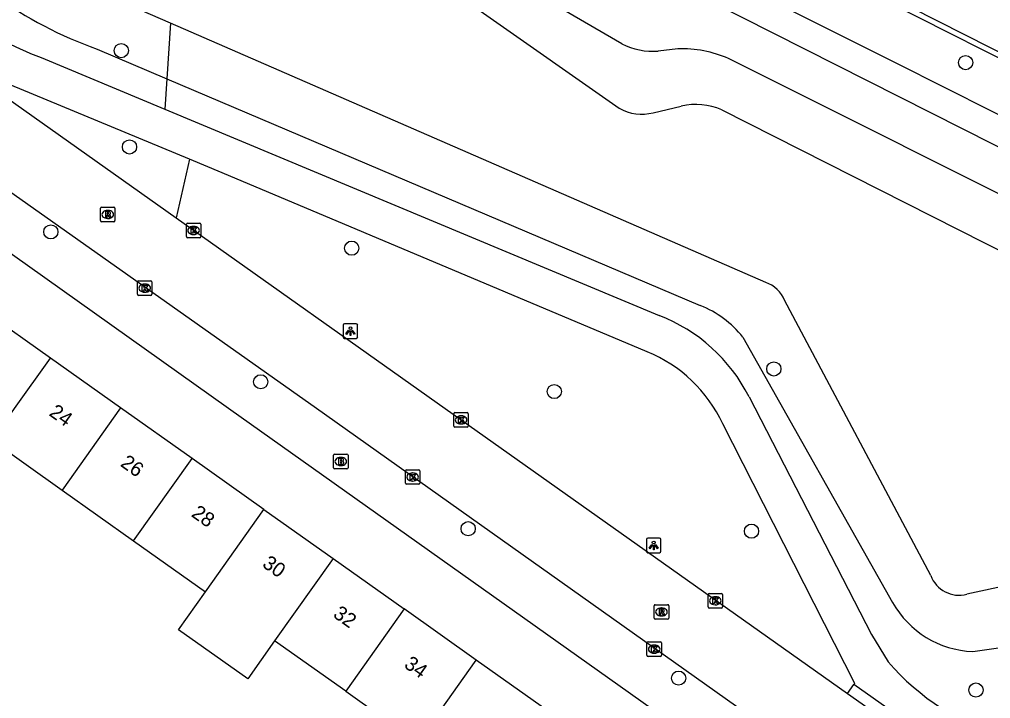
# Model space of a CAD drawing. Extents: x 162812 to 163818, y 381639 to 382470.
# Drawn here: x 163020.7 to 163087.6, y 381980 to 382026.8 of the extents above; entities that cross this region are included whole.
import ezdxf

# ---------------------------------------------------------------- set-up
doc = ezdxf.new("R2010")
doc.units = 0
for name, color, linetype in [('IMGEO_Boom', 7, 'Continuous'), ('IMGEO_Brandkraan', 7, 'Continuous'), ('IMGEO_Groenvoorziening', 7, 'Continuous'), ('IMGEO_Kolk', 7, 'Continuous'), ('IMGEO_Lichtpunt', 7, 'Continuous'), ('IMGEO_Meer_plas_ven_vijver', 7, 'Continuous'), ('IMGEO_Oever', 7, 'Continuous'), ('IMGEO_Pand', 7, 'Continuous'), ('IMGEO_Pand_nummerreeks', 7, 'Continuous'), ('IMGEO_Rijbaan_lokaal_gesloten', 7, 'Continuous'), ('IMGEO_Rijbaan_lokaal_open', 7, 'Continuous'), ('IMGEO_Rioolput', 7, 'Continuous'), ('IMGEO_Voetpad_gesloten', 7, 'Continuous'), ('IMGEO_Voetpad_open', 7, 'Continuous')]:
    doc.layers.add(name, color=color, linetype=linetype)

msp = doc.modelspace()

# ---------------------------------------------------------------- linework, layer by layer
at = {"layer": 'IMGEO_Boom'}
for centre in [(163027.68, 382024.668), (163085.862, 382023.84), (163028.247, 382018.029), (163022.826, 382012.175), (163043.564, 382011.052), (163072.65, 382002.73), (163037.289, 382001.847), (163057.521, 382001.173), (163051.588, 381991.719), (163071.11, 381991.552), (163066.088, 381981.428), (163086.577, 381980.602)]:
    msp.add_circle(centre, 0.489, dxfattribs=at)
at = {"layer": 'IMGEO_Brandkraan'}
for p, q in [((163042.305, 381995.927), (163042.305, 381996.779)), ((163042.38, 381996.853), (163043.232, 381996.853)), ((163042.793, 381996.633), (163042.818, 381996.633)), ((163043.306, 381996.779), (163043.306, 381995.927)), ((163042.816, 381996.073), (163042.791, 381996.073)), ((163043.232, 381995.853), (163042.38, 381995.853))]:
    msp.add_line(p, q, dxfattribs=at)
for points in [[(163042.305, 381995.927), (163042.305, 381996.779)], [(163042.38, 381996.853), (163043.232, 381996.853)], [(163043.306, 381996.779), (163043.306, 381995.927)], [(163042.653, 381996.553), (163042.653, 381996.153), (163042.866, 381996.153)], [(163042.884, 381996.553), (163042.653, 381996.553)], [(163042.832, 381996.472), (163042.778, 381996.472), (163042.778, 381996.396)], [(163042.778, 381996.396), (163042.831, 381996.396)], [(163042.84, 381996.32), (163042.778, 381996.32), (163042.778, 381996.239)], [(163042.778, 381996.239), (163042.84, 381996.239)], [(163043.232, 381995.853), (163042.38, 381995.853)]]:
    msp.add_lwpolyline(points, dxfattribs=at)
for centre, radius, start, end in [((163042.382, 381996.777), 0.0765, 91.55205, 178.44795), ((163042.382, 381996.777), 0.0765, 91.55205, 178.44795), ((163043.23, 381996.777), 0.0765, 1.55205, 88.44795), ((163043.23, 381996.777), 0.0765, 1.55205, 88.44795), ((163042.382, 381995.929), 0.0765, 181.55205, 268.44795), ((163042.382, 381995.929), 0.0765, 181.55205, 268.44795), ((163042.833, 381996.434), 0.0379, 267.82845, 90.93552), ((163042.841, 381996.279), 0.0404, 269.87594, 90.50774), ((163042.872, 381996.404), 0.251, 268.66757, 293.53466), ((163042.888, 381996.408), 0.145, 59.4692, 91.53667), ((163042.913, 381996.455), 0.0922, 285.51372, 58.15012), ((163042.918, 381996.263), 0.105, 301.31148, 78.98903), ((163043.23, 381995.929), 0.0765, 271.55205, 358.44795), ((163043.23, 381995.929), 0.0765, 271.55205, 358.44795)]:
    msp.add_arc(centre, radius, start, end, dxfattribs=at)
for centre, major_axis, ratio, start_param, end_param in [((163042.792, 381996.353), (-0.387, 0.002), 0.722429, 4.712389, 7.853982), ((163042.817, 381996.353), (-0.39, 0.002), 0.717154, 1.570796, 4.712389)]:
    msp.add_ellipse(centre, major_axis=major_axis, ratio=ratio, start_param=start_param, end_param=end_param, dxfattribs=at)
at = {"layer": 'IMGEO_Groenvoorziening'}
for points in [[(163062.177, 382025.132), (163055.32, 382029.128), (163048.875, 382033.469), (163044.261, 382036.16)], [(163026.018, 382024.77), (163030.824, 382022.727)], [(163066.032, 382024.779), (163064.672, 382024.632)], [(163093.627, 382012.072), (163069.528, 382024.117)], [(163030.824, 382022.727), (163030.686, 382020.628)], [(163030.824, 382022.727), (163067.583, 382007.102)], [(163032.377, 382017.185), (163031.46, 382013.134)], [(163070.51, 382004.923), (163080.827, 381986.628)], [(163086.35, 381983.254), (163092.008, 381984.067), (163095.418, 381984.913), (163097.059, 381985.529)]]:
    msp.add_lwpolyline(points, dxfattribs=at)
for centre, radius, start, end in [((163036.076, 382052.746), 29.729, 234.82375, 250.22585), ((163064.324, 382029.372), 4.753, 243.1404, 274.19558), ((163066.353, 382016.91), 7.875, 66.22156, 92.33338), ((163064.979, 382000.548), 7.052, 38.34043, 68.32802), ((163086.668, 381989.982), 6.736, 209.86543, 267.29306)]:
    msp.add_arc(centre, radius, start, end, dxfattribs=at)
at = {"layer": 'IMGEO_Kolk'}
for p, q in [((163032.166, 382011.849), (163032.166, 382012.701)), ((163032.241, 382012.775), (163033.093, 382012.775)), ((163033.167, 382012.701), (163033.167, 382011.849)), ((163032.677, 382011.995), (163032.652, 382011.995)), ((163032.654, 382012.555), (163032.679, 382012.555)), ((163033.093, 382011.775), (163032.241, 382011.775)), ((163028.796, 382007.872), (163028.796, 382008.724)), ((163028.871, 382008.798), (163029.723, 382008.798)), ((163029.797, 382008.724), (163029.797, 382007.872)), ((163029.307, 382008.018), (163029.282, 382008.018)), ((163029.284, 382008.578), (163029.309, 382008.578)), ((163029.723, 382007.798), (163028.871, 382007.798)), ((163050.595, 381998.793), (163050.595, 381999.645)), ((163050.67, 381999.719), (163051.522, 381999.719)), ((163051.083, 381999.499), (163051.108, 381999.499)), ((163051.596, 381999.645), (163051.596, 381998.793)), ((163051.522, 381998.719), (163050.67, 381998.719)), ((163051.106, 381998.939), (163051.081, 381998.939)), ((163047.262, 381994.856), (163047.262, 381995.708)), ((163047.337, 381995.782), (163048.189, 381995.782)), ((163047.75, 381995.562), (163047.775, 381995.562)), ((163048.263, 381995.708), (163048.263, 381994.856)), ((163048.189, 381994.782), (163047.337, 381994.782)), ((163047.773, 381995.002), (163047.748, 381995.002)), ((163068.192, 381987.258), (163069.044, 381987.258)), ((163068.117, 381986.332), (163068.117, 381987.184)), ((163068.605, 381987.038), (163068.63, 381987.038)), ((163069.118, 381987.184), (163069.118, 381986.332)), ((163069.044, 381986.258), (163068.192, 381986.258)), ((163068.628, 381986.478), (163068.603, 381986.478)), ((163063.982, 381983.924), (163064.834, 381983.924)), ((163063.907, 381982.998), (163063.907, 381983.85)), ((163064.395, 381983.704), (163064.42, 381983.704)), ((163064.908, 381983.85), (163064.908, 381982.998)), ((163064.834, 381982.924), (163063.982, 381982.924)), ((163064.418, 381983.144), (163064.393, 381983.144))]:
    msp.add_line(p, q, dxfattribs=at)
for points in [[(163032.166, 382011.849), (163032.166, 382012.701)], [(163032.241, 382012.775), (163033.093, 382012.775)], [(163033.167, 382012.701), (163033.167, 382011.849)], [(163032.487, 382012.475), (163032.61, 382012.475), (163032.61, 382012.324), (163032.74, 382012.475), (163032.904, 382012.475), (163032.758, 382012.324), (163032.911, 382012.075), (163032.759, 382012.075), (163032.674, 382012.239), (163032.61, 382012.172), (163032.61, 382012.075), (163032.487, 382012.075), (163032.487, 382012.475)], [(163033.093, 382011.775), (163032.241, 382011.775)], [(163028.796, 382007.872), (163028.796, 382008.724)], [(163028.871, 382008.798), (163029.723, 382008.798)], [(163029.797, 382008.724), (163029.797, 382007.872)], [(163029.117, 382008.498), (163029.24, 382008.498), (163029.24, 382008.347), (163029.37, 382008.498), (163029.534, 382008.498), (163029.388, 382008.347), (163029.541, 382008.098), (163029.389, 382008.098), (163029.304, 382008.262), (163029.24, 382008.195), (163029.24, 382008.098), (163029.117, 382008.098), (163029.117, 382008.498)], [(163029.723, 382007.798), (163028.871, 382007.798)], [(163050.595, 381998.793), (163050.595, 381999.645)], [(163050.67, 381999.719), (163051.522, 381999.719)], [(163050.916, 381999.419), (163051.039, 381999.419), (163051.039, 381999.268), (163051.169, 381999.419), (163051.333, 381999.419), (163051.187, 381999.268), (163051.34, 381999.019), (163051.188, 381999.019), (163051.103, 381999.183), (163051.039, 381999.116), (163051.039, 381999.019), (163050.916, 381999.019), (163050.916, 381999.419)], [(163051.596, 381999.645), (163051.596, 381998.793)], [(163051.522, 381998.719), (163050.67, 381998.719)], [(163047.262, 381994.856), (163047.262, 381995.708)], [(163047.337, 381995.782), (163048.189, 381995.782)], [(163047.583, 381995.482), (163047.706, 381995.482), (163047.706, 381995.331), (163047.836, 381995.482), (163048, 381995.482), (163047.854, 381995.331), (163048.007, 381995.082), (163047.855, 381995.082), (163047.77, 381995.246), (163047.706, 381995.179), (163047.706, 381995.082), (163047.583, 381995.082), (163047.583, 381995.482)], [(163048.263, 381995.708), (163048.263, 381994.856)], [(163048.189, 381994.782), (163047.337, 381994.782)], [(163068.192, 381987.258), (163069.044, 381987.258)], [(163068.117, 381986.332), (163068.117, 381987.184)], [(163068.438, 381986.958), (163068.561, 381986.958), (163068.561, 381986.807), (163068.691, 381986.958), (163068.855, 381986.958), (163068.709, 381986.807), (163068.862, 381986.558), (163068.71, 381986.558), (163068.625, 381986.722), (163068.561, 381986.655), (163068.561, 381986.558), (163068.438, 381986.558), (163068.438, 381986.958)], [(163069.118, 381987.184), (163069.118, 381986.332)], [(163069.044, 381986.258), (163068.192, 381986.258)], [(163063.982, 381983.924), (163064.834, 381983.924)], [(163063.907, 381982.998), (163063.907, 381983.85)], [(163064.228, 381983.624), (163064.351, 381983.624), (163064.351, 381983.473), (163064.481, 381983.624), (163064.645, 381983.624), (163064.499, 381983.473), (163064.652, 381983.224), (163064.5, 381983.224), (163064.415, 381983.388), (163064.351, 381983.321), (163064.351, 381983.224), (163064.228, 381983.224), (163064.228, 381983.624)], [(163064.908, 381983.85), (163064.908, 381982.998)], [(163064.834, 381982.924), (163063.982, 381982.924)]]:
    msp.add_lwpolyline(points, dxfattribs=at)
for centre, start, end in [((163032.243, 382012.699), 91.55205, 178.44795), ((163032.243, 382012.699), 91.55205, 178.44795), ((163033.091, 382012.699), 1.55205, 88.44795), ((163033.091, 382012.699), 1.55205, 88.44795), ((163032.243, 382011.851), 181.55205, 268.44795), ((163032.243, 382011.851), 181.55205, 268.44795), ((163033.091, 382011.851), 271.55205, 358.44795), ((163033.091, 382011.851), 271.55205, 358.44795), ((163028.873, 382008.722), 91.55205, 178.44795), ((163028.873, 382008.722), 91.55205, 178.44795), ((163029.721, 382008.722), 1.55205, 88.44795), ((163029.721, 382008.722), 1.55205, 88.44795), ((163028.873, 382007.874), 181.55205, 268.44795), ((163028.873, 382007.874), 181.55205, 268.44795), ((163029.721, 382007.874), 271.55205, 358.44795), ((163029.721, 382007.874), 271.55205, 358.44795), ((163050.672, 381999.643), 91.55205, 178.44795), ((163050.672, 381999.643), 91.55205, 178.44795), ((163051.52, 381999.643), 1.55205, 88.44795), ((163051.52, 381999.643), 1.55205, 88.44795), ((163050.672, 381998.795), 181.55205, 268.44795), ((163050.672, 381998.795), 181.55205, 268.44795), ((163051.52, 381998.795), 271.55205, 358.44795), ((163051.52, 381998.795), 271.55205, 358.44795), ((163047.339, 381995.706), 91.55205, 178.44795), ((163047.339, 381995.706), 91.55205, 178.44795), ((163048.187, 381995.706), 1.55205, 88.44795), ((163048.187, 381995.706), 1.55205, 88.44795), ((163047.339, 381994.858), 181.55205, 268.44795), ((163047.339, 381994.858), 181.55205, 268.44795), ((163048.187, 381994.858), 271.55205, 358.44795), ((163048.187, 381994.858), 271.55205, 358.44795), ((163068.194, 381987.182), 91.55205, 178.44795), ((163068.194, 381987.182), 91.55205, 178.44795), ((163069.042, 381987.182), 1.55205, 88.44795), ((163069.042, 381987.182), 1.55205, 88.44795), ((163068.194, 381986.334), 181.55205, 268.44795), ((163068.194, 381986.334), 181.55205, 268.44795), ((163069.042, 381986.334), 271.55205, 358.44795), ((163069.042, 381986.334), 271.55205, 358.44795), ((163063.984, 381983.848), 91.55205, 178.44795), ((163063.984, 381983.848), 91.55205, 178.44795), ((163064.832, 381983.848), 1.55205, 88.44795), ((163064.832, 381983.848), 1.55205, 88.44795), ((163063.984, 381983), 181.55205, 268.44795), ((163063.984, 381983), 181.55205, 268.44795), ((163064.832, 381983), 271.55205, 358.44795), ((163064.832, 381983), 271.55205, 358.44795)]:
    msp.add_arc(centre, 0.0765, start, end, dxfattribs=at)
for centre, major_axis, ratio, start_param, end_param in [((163032.653, 382012.275), (-0.387, 0.002), 0.722429, 4.712389, 7.853982), ((163032.678, 382012.275), (-0.39, 0.002), 0.717154, 1.570796, 4.712389), ((163029.283, 382008.298), (-0.387, 0.002), 0.722429, 4.712389, 7.853982), ((163029.308, 382008.298), (-0.39, 0.002), 0.717154, 1.570796, 4.712389), ((163051.082, 381999.219), (-0.387, 0.002), 0.722429, 4.712389, 7.853982), ((163051.107, 381999.219), (-0.39, 0.002), 0.717154, 1.570796, 4.712389), ((163047.749, 381995.282), (-0.387, 0.002), 0.722429, 4.712389, 7.853982), ((163047.774, 381995.282), (-0.39, 0.002), 0.717154, 1.570796, 4.712389), ((163068.604, 381986.758), (-0.387, 0.002), 0.722429, 4.712389, 7.853982), ((163068.629, 381986.758), (-0.39, 0.002), 0.717154, 1.570796, 4.712389), ((163064.394, 381983.424), (-0.387, 0.002), 0.722429, 4.712389, 7.853982), ((163064.419, 381983.424), (-0.39, 0.002), 0.717154, 1.570796, 4.712389)]:
    msp.add_ellipse(centre, major_axis=major_axis, ratio=ratio, start_param=start_param, end_param=end_param, dxfattribs=at)
at = {"layer": 'IMGEO_Lichtpunt'}
for p, q in [((163042.975, 382005.739), (163042.975, 382004.932)), ((163042.975, 382005.739), (163042.975, 382004.932)), ((163043.877, 382005.834), (163043.069, 382005.834)), ((163043.877, 382005.834), (163043.069, 382005.834)), ((163043.971, 382004.932), (163043.971, 382005.739)), ((163043.971, 382004.932), (163043.971, 382005.739)), ((163043.069, 382004.838), (163043.877, 382004.838)), ((163043.069, 382004.838), (163043.877, 382004.838)), ((163063.87, 381990.971), (163063.87, 381990.164)), ((163063.87, 381990.971), (163063.87, 381990.164)), ((163064.772, 381991.066), (163063.964, 381991.066)), ((163064.772, 381991.066), (163063.964, 381991.066)), ((163064.866, 381990.164), (163064.866, 381990.971)), ((163064.866, 381990.164), (163064.866, 381990.971)), ((163063.964, 381990.07), (163064.772, 381990.07)), ((163063.964, 381990.07), (163064.772, 381990.07))]:
    msp.add_line(p, q, dxfattribs=at)
for points in [[(163043.349, 382005.403), (163043.388, 382005.375), (163043.2, 382005.113), (163043.162, 382005.14), (163043.349, 382005.403)], [(163043.451, 382005.355), (163043.498, 382005.355), (163043.498, 382005.033), (163043.451, 382005.033), (163043.451, 382005.355)], [(163043.561, 382005.375), (163043.599, 382005.402), (163043.786, 382005.14), (163043.747, 382005.112), (163043.561, 382005.375)], [(163064.244, 381990.635), (163064.283, 381990.607), (163064.095, 381990.345), (163064.057, 381990.372), (163064.244, 381990.635)], [(163064.346, 381990.587), (163064.393, 381990.587), (163064.393, 381990.265), (163064.346, 381990.265), (163064.346, 381990.587)], [(163064.456, 381990.607), (163064.494, 381990.634), (163064.681, 381990.372), (163064.642, 381990.344), (163064.456, 381990.607)]]:
    msp.add_lwpolyline(points, dxfattribs=at)
for centre in [(163043.474, 382005.537), (163064.369, 381990.769)]:
    msp.add_circle(centre, 0.0994, dxfattribs=at)
for centre, start, end in [((163043.069, 382005.739), 90, 180), ((163043.069, 382005.739), 90, 180), ((163043.877, 382005.739), 0, 90), ((163043.877, 382005.739), 0, 90), ((163043.069, 382004.932), 180, 270), ((163043.069, 382004.932), 180, 270), ((163043.877, 382004.932), 270, 0), ((163043.877, 382004.932), 270, 360), ((163063.964, 381990.971), 90, 180), ((163063.964, 381990.971), 90, 180), ((163064.772, 381990.971), 0, 90), ((163064.772, 381990.971), 0, 90), ((163063.964, 381990.164), 180, 270), ((163063.964, 381990.164), 180, 270), ((163064.772, 381990.164), 270, 0), ((163064.772, 381990.164), 270, 360)]:
    msp.add_arc(centre, 0.0946, start, end, dxfattribs=at)
at = {"layer": 'IMGEO_Meer_plas_ven_vijver'}
for points in [[(163043.303, 382033.81), (163061.997, 382020.698)], [(163031.075, 382026.555), (163021.58, 382030.689)], [(163072.1, 382008.691), (163031.075, 382026.555)], [(163064.325, 382020.386), (163066.268, 382020.842)], [(163069.063, 382020.588), (163092.613, 382008.674)], [(163083.459, 381988.495), (163073.387, 382007.468)], [(163094.658, 382005.836), (163095.463, 381991.998), (163095.332, 381990.101), (163095.354, 381989.914), (163094.783, 381989.125), (163094.601, 381989.078), (163085.948, 381987.205)]]:
    msp.add_lwpolyline(points, dxfattribs=at)
for centre, radius, start, end in [((163063.535, 382023.333), 3.051, 239.7307, 285.00264), ((163067.278, 382016.448), 4.509, 66.67315, 102.94169), ((163071.343, 382006.606), 2.219, 22.87592, 70.0453), ((163085.421, 381989.235), 2.097, 200.65168, 284.55467)]:
    msp.add_arc(centre, radius, start, end, dxfattribs=at)
at = {"layer": 'IMGEO_Oever'}
msp.add_lwpolyline([(163031.075, 382026.555), (163030.824, 382022.727)], dxfattribs=at)
at = {"layer": 'IMGEO_Pand'}
for points in [[(163022.801, 382003.479), (163018.269, 382006.696)], [(163018.777, 381997.801), (163020.335, 382000), (163022.801, 382003.479)], [(163027.629, 382000.054), (163022.801, 382003.479)], [(163027.629, 382000.054), (163023.606, 381994.377)], [(163032.557, 381996.557), (163027.629, 382000.054)], [(163018.777, 381997.801), (163023.606, 381994.377)], [(163028.534, 381990.881), (163032.557, 381996.557)], [(163037.499, 381993.051), (163032.557, 381996.557)], [(163023.606, 381994.377), (163028.534, 381990.881)], [(163033.477, 381987.376), (163037.499, 381993.051)], [(163037.499, 381993.051), (163042.272, 381989.664)], [(163028.534, 381990.881), (163033.477, 381987.376)], [(163042.272, 381989.664), (163038.251, 381983.99)], [(163042.272, 381989.664), (163047.167, 381986.19)], [(163038.251, 381983.99), (163036.399, 381981.377), (163031.624, 381984.761), (163033.477, 381987.376)], [(163047.167, 381986.19), (163043.147, 381980.518)], [(163052.147, 381982.657), (163047.167, 381986.19)], [(163043.147, 381980.518), (163038.251, 381983.99)], [(163048.128, 381976.985), (163052.147, 381982.657)], [(163057.005, 381979.21), (163052.147, 381982.657)], [(163043.147, 381980.518), (163048.128, 381976.985)]]:
    msp.add_lwpolyline(points, dxfattribs=at)
at = {"layer": 'IMGEO_Rijbaan_lokaal_gesloten'}
msp.add_lwpolyline([(163028.918, 382055.659), (163034.955, 382052.168), (163050.014, 382044.011), (163063.5, 382037.077), (163108.02, 382014.523), (163116.873, 382009.768), (163125.34, 382004.935)], dxfattribs=at)
at = {"layer": 'IMGEO_Rijbaan_lokaal_open'}
for points in [[(163087.644, 381967.002), (163041.126, 382000), (163000, 382029.075), (162986.475, 382038.685), (162978.206, 382044.6), (162971.264, 382049.436), (162965.988, 382053.161), (162963.554, 382054.88), (162962.384, 382055.718), (162958.651, 382058.394), (162951.212, 382063.853), (162951.044, 382063.961)], [(163017.878, 382022.758), (163031.46, 382013.134)], [(163031.46, 382013.134), (163049.995, 382000), (163077.734, 381980.369)], [(163077.734, 381980.369), (163086.515, 381974.156)]]:
    msp.add_lwpolyline(points, dxfattribs=at)
at = {"layer": 'IMGEO_Rioolput'}
for p, q in [((163026.248, 382012.952), (163026.248, 382013.804)), ((163026.323, 382013.878), (163027.175, 382013.878)), ((163026.736, 382013.658), (163026.761, 382013.658)), ((163027.249, 382013.804), (163027.249, 382012.952)), ((163027.175, 382012.878), (163026.323, 382012.878)), ((163026.759, 382013.098), (163026.734, 382013.098)), ((163064.402, 381985.561), (163064.402, 381986.413)), ((163064.477, 381986.487), (163065.329, 381986.487)), ((163064.89, 381986.267), (163064.915, 381986.267)), ((163065.403, 381986.413), (163065.403, 381985.561)), ((163065.329, 381985.487), (163064.477, 381985.487)), ((163064.913, 381985.707), (163064.888, 381985.707))]:
    msp.add_line(p, q, dxfattribs=at)
for points in [[(163026.248, 382012.952), (163026.248, 382013.804)], [(163026.323, 382013.878), (163027.175, 382013.878)], [(163026.837, 382013.576), (163026.585, 382013.578), (163026.585, 382013.178)], [(163026.585, 382013.178), (163026.709, 382013.178), (163026.709, 382013.34), (163026.72, 382013.34)], [(163026.763, 382013.497), (163026.709, 382013.497), (163026.709, 382013.416)], [(163026.709, 382013.416), (163026.761, 382013.416)], [(163027.249, 382013.804), (163027.249, 382012.952)], [(163027.175, 382012.878), (163026.323, 382012.878)], [(163026.767, 382013.311), (163026.838, 382013.178), (163026.978, 382013.178), (163026.913, 382013.304)], [(163064.402, 381985.561), (163064.402, 381986.413)], [(163064.477, 381986.487), (163065.329, 381986.487)], [(163064.991, 381986.185), (163064.739, 381986.187), (163064.739, 381985.787)], [(163064.739, 381985.787), (163064.863, 381985.787), (163064.863, 381985.949), (163064.874, 381985.949)], [(163064.917, 381986.106), (163064.863, 381986.106), (163064.863, 381986.025)], [(163064.863, 381986.025), (163064.915, 381986.025)], [(163064.921, 381985.92), (163064.992, 381985.787), (163065.132, 381985.787), (163065.067, 381985.913)], [(163065.403, 381986.413), (163065.403, 381985.561)], [(163065.329, 381985.487), (163064.477, 381985.487)]]:
    msp.add_lwpolyline(points, dxfattribs=at)
for centre, radius, start, end in [((163026.325, 382013.802), 0.0765, 91.55205, 178.44795), ((163026.325, 382013.802), 0.0765, 91.55205, 178.44795), ((163026.719, 382013.287), 0.0533, 26.02933, 88.69889), ((163026.745, 382013.605), 0.19, 274.7715, 282.96867), ((163026.769, 382013.401), 0.0964, 77.00612, 93.18647), ((163026.783, 382013.458), 0.0378, 276.66336, 79.67722), ((163026.836, 382013.466), 0.109, 350.36119, 89.41601), ((163026.834, 382013.466), 0.112, 277.58423, 350.98172), ((163026.818, 382013.251), 0.108, 29.51342, 73.79051), ((163027.173, 382013.802), 0.0765, 1.55205, 88.44795), ((163027.173, 382013.802), 0.0765, 1.55205, 88.44795), ((163026.325, 382012.954), 0.0765, 181.55205, 268.44795), ((163026.325, 382012.954), 0.0765, 181.55205, 268.44795), ((163027.173, 382012.954), 0.0765, 271.55205, 358.44795), ((163027.173, 382012.954), 0.0765, 271.55205, 358.44795), ((163064.479, 381986.411), 0.0765, 91.55205, 178.44795), ((163064.479, 381986.411), 0.0765, 91.55205, 178.44795), ((163064.873, 381985.896), 0.0533, 26.02933, 88.69889), ((163064.899, 381986.214), 0.19, 274.7715, 282.96867), ((163064.923, 381986.01), 0.0964, 77.00612, 93.18647), ((163064.937, 381986.067), 0.0378, 276.66336, 79.67722), ((163064.99, 381986.075), 0.109, 350.36119, 89.41601), ((163064.988, 381986.075), 0.112, 277.58423, 350.98172), ((163064.972, 381985.86), 0.108, 29.51342, 73.79051), ((163065.327, 381986.411), 0.0765, 1.55205, 88.44795), ((163065.327, 381986.411), 0.0765, 1.55205, 88.44795), ((163064.479, 381985.563), 0.0765, 181.55205, 268.44795), ((163064.479, 381985.563), 0.0765, 181.55205, 268.44795), ((163065.327, 381985.563), 0.0765, 271.55205, 358.44795), ((163065.327, 381985.563), 0.0765, 271.55205, 358.44795)]:
    msp.add_arc(centre, radius, start, end, dxfattribs=at)
for centre, major_axis, ratio, start_param, end_param in [((163026.735, 382013.378), (-0.387, 0.002), 0.722429, 4.712389, 7.853982), ((163026.76, 382013.378), (-0.39, 0.002), 0.717154, 1.570796, 4.712389), ((163064.889, 381985.987), (-0.387, 0.002), 0.722429, 4.712389, 7.853982), ((163064.914, 381985.987), (-0.39, 0.002), 0.717154, 1.570796, 4.712389)]:
    msp.add_ellipse(centre, major_axis=major_axis, ratio=ratio, start_param=start_param, end_param=end_param, dxfattribs=at)
at = {"layer": 'IMGEO_Voetpad_gesloten'}
for points in [[(163022.151, 382024.19), (163030.686, 382020.628)], [(163032.377, 382017.185), (163018.116, 382023.094)], [(163030.686, 382020.628), (163064.744, 382006.417)], [(163063.928, 382003.918), (163034.633, 382016.251), (163032.377, 382017.185)], [(163070.939, 382000.818), (163079.386, 381984.44), (163080.527, 381982.546)], [(163078.167, 381980.981), (163078.227, 381981.066), (163069.133, 381998.957)], [(163086.924, 381974.785), (163078.167, 381980.981)]]:
    msp.add_lwpolyline(points, dxfattribs=at)
for centre, radius, start, end in [((163030.965, 382047.624), 25.037, 235.21666, 249.38809), ((163060.527, 381995.525), 11.68, 26.94833, 68.83754), ((163060.104, 381994.695), 9.984, 25.26806, 67.48179), ((163093.609, 381993.898), 17.321, 220.94981, 253.22795)]:
    msp.add_arc(centre, radius, start, end, dxfattribs=at)
at = {"layer": 'IMGEO_Voetpad_open'}
for points in [[(163044.701, 382042.138), (163045.023, 382041.967), (163071.552, 382028.597), (163081.096, 382023.789), (163087.66, 382020.483), (163091.938, 382018.328), (163093.518, 382021.402), (163092.199, 382022.031), (163089.255, 382023.601), (163082.613, 382026.944), (163072.977, 382031.794), (163058.984, 382038.838), (163046.569, 382045.324)], [(163126.47, 381998.601), (163094.326, 382014.878), (163059.605, 382032.46), (163055.971, 382030.152)], [(163083.894, 381965.344), (163035.082, 382000), (163010.924, 382017.152)], [(163077.734, 381980.369), (163078.167, 381980.981)]]:
    msp.add_lwpolyline(points, dxfattribs=at)

# ---------------------------------------------------------------- texts
at = {"layer": 'IMGEO_Pand_nummerreeks'}
for s, rotation, p in [('24', 324.64798, (163022.646, 381999.568)), ('26', 324.6422, (163027.558, 381996.083)), ('28', 324.6422, (163032.447, 381992.614)), ('30', 324.6422, (163037.333, 381989.147)), ('32', 324.6422, (163042.214, 381985.684)), ('34', 324.6422, (163047.102, 381982.216))]:
    msp.add_text(s, height=1, rotation=rotation, dxfattribs=at).set_placement(p)

doc.saveas('drawing.dxf')
